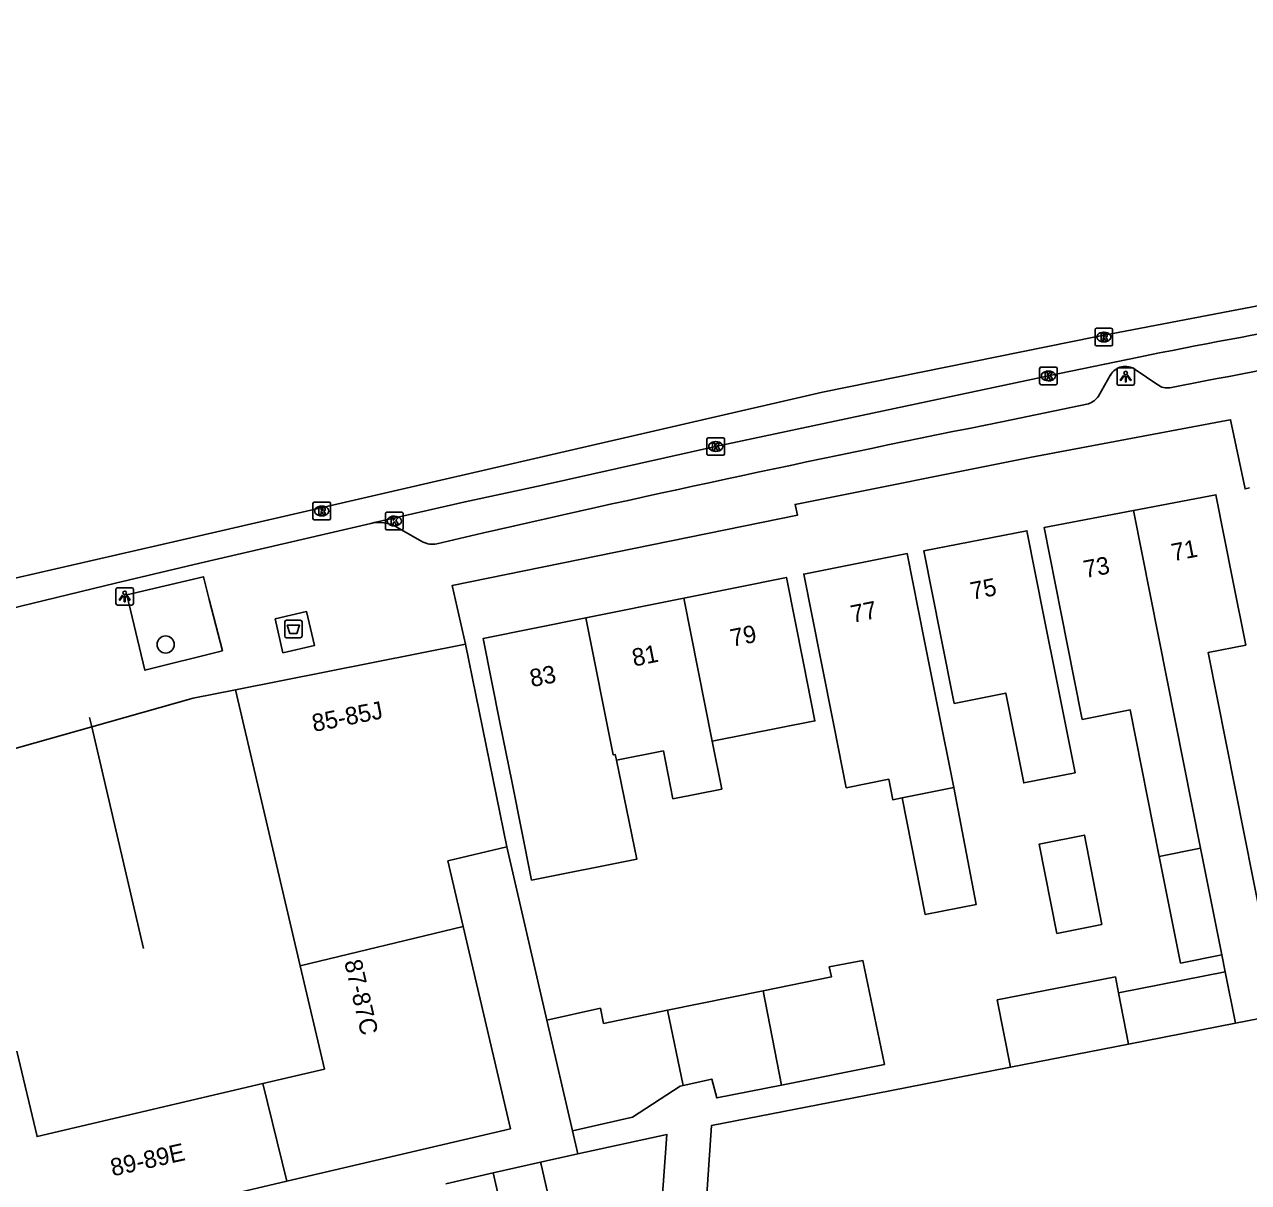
# Model space of a CAD drawing. Extents: x 159053 to 160041, y 380450 to 381422.
# Drawn here: x 159304.1 to 159374, y 381238.1 to 381304.3 of the extents above; entities that cross this region are included whole.
import ezdxf

# ---------------------------------------------------------------- set-up
doc = ezdxf.new("R2010")
doc.units = 0
for name, color, linetype in [('IMGEO_Afval_apart_plaats', 7, 'Continuous'), ('IMGEO_Boom', 7, 'Continuous'), ('IMGEO_Erf', 7, 'Continuous'), ('IMGEO_Kolk', 7, 'Continuous'), ('IMGEO_Lichtpunt', 7, 'Continuous'), ('IMGEO_Lijnafwatering', 7, 'Continuous'), ('IMGEO_Muur', 7, 'Continuous'), ('IMGEO_Pand', 7, 'Continuous'), ('IMGEO_Pand_nummerreeks', 7, 'Continuous'), ('IMGEO_Rijbaan_lokaal_gesloten', 7, 'Continuous'), ('IMGEO_Rijbaan_lokaal_open', 7, 'Continuous'), ('IMGEO_Rioolput', 7, 'Continuous'), ('IMGEO_Voetpad_gesloten', 7, 'Continuous'), ('IMGEO_Voetpad_open', 7, 'Continuous')]:
    doc.layers.add(name, color=color, linetype=linetype)

msp = doc.modelspace()

# ---------------------------------------------------------------- linework, layer by layer
at = {"layer": 'IMGEO_Afval_apart_plaats'}
for p, q in [((159318.948, 381269.333), (159318.948, 381270.133)), ((159318.948, 381270.133), (159318.948, 381269.333)), ((159319.048, 381270.233), (159319.838, 381270.233)), ((159319.838, 381270.233), (159319.048, 381270.233)), ((159319.938, 381270.133), (159319.938, 381269.333)), ((159319.938, 381269.333), (159319.938, 381270.133)), ((159319.838, 381269.233), (159319.048, 381269.233)), ((159319.048, 381269.233), (159319.838, 381269.233))]:
    msp.add_line(p, q, dxfattribs=at)
msp.add_lwpolyline([(159319.091, 381269.947), (159319.795, 381269.947), (159319.646, 381269.477), (159319.24, 381269.477), (159319.091, 381269.947)], dxfattribs=at)
for centre, start, end in [((159319.048, 381270.133), 90, 180), ((159319.048, 381270.133), 90, 180), ((159319.838, 381270.133), 0, 90), ((159319.838, 381270.133), 360, 90), ((159319.048, 381269.333), 180, 270), ((159319.048, 381269.333), 180, 270), ((159319.838, 381269.333), 270, 0), ((159319.838, 381269.333), 270, 0)]:
    msp.add_arc(centre, 0.1, start, end, dxfattribs=at)
at = {"layer": 'IMGEO_Boom'}
msp.add_circle((159312.144, 381268.844), 0.489, dxfattribs=at)
at = {"layer": 'IMGEO_Erf'}
for points in [[(159333.927, 381247.389), (159331.639, 381257.276)], [(159335.696, 381239.745), (159335.393, 381241.057)]]:
    msp.add_lwpolyline(points, dxfattribs=at)
at = {"layer": 'IMGEO_Kolk'}
for p, q in [((159362.156, 381284.687), (159363.008, 381284.687)), ((159362.081, 381283.761), (159362.081, 381284.613)), ((159362.569, 381284.467), (159362.594, 381284.467)), ((159363.082, 381284.613), (159363.082, 381283.761)), ((159363.008, 381283.687), (159362.156, 381283.687)), ((159362.592, 381283.907), (159362.567, 381283.907)), ((159343.074, 381279.728), (159343.074, 381280.58)), ((159343.149, 381280.654), (159344.001, 381280.654)), ((159344.075, 381280.58), (159344.075, 381279.728)), ((159343.585, 381279.874), (159343.56, 381279.874)), ((159343.562, 381280.434), (159343.587, 381280.434)), ((159344.001, 381279.654), (159343.149, 381279.654)), ((159324.709, 381275.471), (159324.709, 381276.323)), ((159324.784, 381276.397), (159325.636, 381276.397)), ((159325.71, 381276.323), (159325.71, 381275.471)), ((159325.22, 381275.617), (159325.195, 381275.617)), ((159325.197, 381276.177), (159325.222, 381276.177)), ((159325.636, 381275.397), (159324.784, 381275.397))]:
    msp.add_line(p, q, dxfattribs=at)
for points in [[(159362.156, 381284.687), (159363.008, 381284.687)], [(159362.081, 381283.761), (159362.081, 381284.613)], [(159362.402, 381284.387), (159362.525, 381284.387), (159362.525, 381284.236), (159362.655, 381284.387), (159362.819, 381284.387), (159362.673, 381284.236), (159362.826, 381283.987), (159362.674, 381283.987), (159362.589, 381284.151), (159362.525, 381284.084), (159362.525, 381283.987), (159362.402, 381283.987), (159362.402, 381284.387)], [(159363.082, 381284.613), (159363.082, 381283.761)], [(159363.008, 381283.687), (159362.156, 381283.687)], [(159343.074, 381279.728), (159343.074, 381280.58)], [(159343.149, 381280.654), (159344.001, 381280.654)], [(159344.075, 381280.58), (159344.075, 381279.728)], [(159343.395, 381280.354), (159343.518, 381280.354), (159343.518, 381280.203), (159343.648, 381280.354), (159343.812, 381280.354), (159343.666, 381280.203), (159343.819, 381279.954), (159343.667, 381279.954), (159343.582, 381280.118), (159343.518, 381280.051), (159343.518, 381279.954), (159343.395, 381279.954), (159343.395, 381280.354)], [(159344.001, 381279.654), (159343.149, 381279.654)], [(159324.709, 381275.471), (159324.709, 381276.323)], [(159324.784, 381276.397), (159325.636, 381276.397)], [(159325.71, 381276.323), (159325.71, 381275.471)], [(159325.03, 381276.097), (159325.153, 381276.097), (159325.153, 381275.946), (159325.283, 381276.097), (159325.447, 381276.097), (159325.301, 381275.946), (159325.454, 381275.697), (159325.302, 381275.697), (159325.217, 381275.861), (159325.153, 381275.794), (159325.153, 381275.697), (159325.03, 381275.697), (159325.03, 381276.097)], [(159325.636, 381275.397), (159324.784, 381275.397)]]:
    msp.add_lwpolyline(points, dxfattribs=at)
for centre, start, end in [((159362.158, 381284.611), 91.55205, 178.44795), ((159362.158, 381284.611), 91.55205, 178.44795), ((159363.006, 381284.611), 1.55205, 88.44795), ((159363.006, 381284.611), 1.55205, 88.44795), ((159362.158, 381283.763), 181.55205, 268.44795), ((159362.158, 381283.763), 181.55205, 268.44795), ((159363.006, 381283.763), 271.55205, 358.44795), ((159363.006, 381283.763), 271.55205, 358.44795), ((159343.151, 381280.578), 91.55205, 178.44795), ((159343.151, 381280.578), 91.55205, 178.44795), ((159343.999, 381280.578), 1.55205, 88.44795), ((159343.999, 381280.578), 1.55205, 88.44795), ((159343.151, 381279.73), 181.55205, 268.44795), ((159343.151, 381279.73), 181.55205, 268.44795), ((159343.999, 381279.73), 271.55205, 358.44795), ((159343.999, 381279.73), 271.55205, 358.44795), ((159324.786, 381276.321), 91.55205, 178.44795), ((159324.786, 381276.321), 91.55205, 178.44795), ((159325.634, 381276.321), 1.55205, 88.44795), ((159325.634, 381276.321), 1.55205, 88.44795), ((159324.786, 381275.473), 181.55205, 268.44795), ((159324.786, 381275.473), 181.55205, 268.44795), ((159325.634, 381275.473), 271.55205, 358.44795), ((159325.634, 381275.473), 271.55205, 358.44795)]:
    msp.add_arc(centre, 0.0765, start, end, dxfattribs=at)
for centre, major_axis, ratio, start_param, end_param in [((159362.568, 381284.187), (-0.387, 0.002), 0.722429, 4.712389, 7.853982), ((159362.593, 381284.187), (-0.39, 0.002), 0.717154, 1.570796, 4.712389), ((159343.561, 381280.154), (-0.387, 0.002), 0.722429, 4.712389, 7.853982), ((159343.586, 381280.154), (-0.39, 0.002), 0.717154, 1.570796, 4.712389), ((159325.196, 381275.897), (-0.387, 0.002), 0.722429, 4.712389, 7.853982), ((159325.221, 381275.897), (-0.39, 0.002), 0.717154, 1.570796, 4.712389)]:
    msp.add_ellipse(centre, major_axis=major_axis, ratio=ratio, start_param=start_param, end_param=end_param, dxfattribs=at)
at = {"layer": 'IMGEO_Lichtpunt'}
for p, q in [((159366.5, 381284.554), (159366.5, 381283.747)), ((159366.5, 381284.554), (159366.5, 381283.747)), ((159367.402, 381284.649), (159366.594, 381284.649)), ((159367.402, 381284.649), (159366.594, 381284.649)), ((159367.496, 381283.747), (159367.496, 381284.554)), ((159367.496, 381283.747), (159367.496, 381284.554)), ((159366.594, 381283.653), (159367.402, 381283.653)), ((159366.594, 381283.653), (159367.402, 381283.653)), ((159310.207, 381272.091), (159309.399, 381272.091)), ((159310.207, 381272.091), (159309.399, 381272.091)), ((159309.305, 381271.996), (159309.305, 381271.189)), ((159309.305, 381271.996), (159309.305, 381271.189)), ((159310.301, 381271.189), (159310.301, 381271.996)), ((159310.301, 381271.189), (159310.301, 381271.996)), ((159309.399, 381271.095), (159310.207, 381271.095)), ((159309.399, 381271.095), (159310.207, 381271.095))]:
    msp.add_line(p, q, dxfattribs=at)
for points in [[(159366.874, 381284.218), (159366.913, 381284.19), (159366.725, 381283.928), (159366.687, 381283.955), (159366.874, 381284.218)], [(159366.976, 381284.17), (159367.023, 381284.17), (159367.023, 381283.848), (159366.976, 381283.848), (159366.976, 381284.17)], [(159367.086, 381284.19), (159367.124, 381284.217), (159367.311, 381283.955), (159367.272, 381283.927), (159367.086, 381284.19)], [(159309.679, 381271.66), (159309.718, 381271.632), (159309.53, 381271.37), (159309.492, 381271.397), (159309.679, 381271.66)], [(159309.781, 381271.612), (159309.828, 381271.612), (159309.828, 381271.29), (159309.781, 381271.29), (159309.781, 381271.612)], [(159309.891, 381271.632), (159309.929, 381271.659), (159310.116, 381271.397), (159310.077, 381271.369), (159309.891, 381271.632)]]:
    msp.add_lwpolyline(points, dxfattribs=at)
for centre in [(159366.999, 381284.352), (159309.804, 381271.794)]:
    msp.add_circle(centre, 0.0994, dxfattribs=at)
for centre, start, end in [((159366.594, 381284.554), 90, 180), ((159366.594, 381284.554), 90, 180), ((159367.402, 381284.554), 0, 90), ((159367.402, 381284.554), 0, 90), ((159366.594, 381283.747), 180, 270), ((159366.594, 381283.747), 180, 270), ((159367.402, 381283.747), 270, 0), ((159367.402, 381283.747), 270, 360), ((159309.399, 381271.996), 90, 180), ((159309.399, 381271.996), 90, 180), ((159310.207, 381271.996), 0, 90), ((159310.207, 381271.996), 0, 90), ((159309.399, 381271.189), 180, 270), ((159309.399, 381271.189), 180, 270), ((159310.207, 381271.189), 270, 0), ((159310.207, 381271.189), 270, 360)]:
    msp.add_arc(centre, 0.0946, start, end, dxfattribs=at)
at = {"layer": 'IMGEO_Lijnafwatering'}
msp.add_lwpolyline([(159310.887, 381251.483), (159307.925, 381264.149), (159307.801, 381264.679)], dxfattribs=at)
at = {"layer": 'IMGEO_Muur'}
for points in [[(159333.927, 381247.389), (159331.639, 381257.276)], [(159335.696, 381239.745), (159335.393, 381241.057)]]:
    msp.add_lwpolyline(points, dxfattribs=at)
at = {"layer": 'IMGEO_Pand'}
for points in [[(159377.823, 381252.401), (159377.639, 381253.422), (159374.787, 381252.855), (159371.7, 381268.379), (159373.857, 381268.808), (159373.123, 381272.499), (159372.148, 381277.402), (159367.434, 381276.5)], [(159368.917, 381256.741), (159367.253, 381265.105), (159364.512, 381264.56), (159364.055, 381266.859), (159363.308, 381270.619), (159362.333, 381275.523), (159367.434, 381276.5)], [(159367.434, 381276.5), (159371.276, 381257.21)], [(159364.102, 381261.517), (159361.169, 381260.934), (159360.148, 381266.065), (159357.199, 381265.479), (159356.44, 381269.294), (159355.465, 381274.198), (159361.353, 381275.344), (159362.328, 381270.44), (159363.082, 381266.648), (159364.102, 381261.517)], [(159354.217, 381260.083), (159353.691, 381259.978), (159353.459, 381261.145), (159351.028, 381260.662), (159350.336, 381264.145), (159349.578, 381267.961), (159348.603, 381272.865), (159354.516, 381274.04), (159355.491, 381269.137), (159356.25, 381265.321), (159357.175, 381260.671)], [(159341.749, 381271.499), (159347.608, 381272.677), (159348.583, 381267.773), (159349.237, 381264.481), (159343.376, 381263.316)], [(159336.159, 381270.375), (159341.749, 381271.499)], [(159343.376, 381263.316), (159341.749, 381271.499)], [(159337.903, 381262.228), (159339.06, 381256.577), (159333.051, 381255.382), (159331.915, 381261.038), (159331.262, 381264.29), (159330.287, 381269.194), (159336.159, 381270.375)], [(159336.159, 381270.375), (159337.719, 381262.533), (159337.836, 381262.556), (159337.903, 381262.228)], [(159316.137, 381266.263), (159329.274, 381268.861)], [(159329.274, 381268.861), (159331.639, 381257.276)], [(159316.137, 381266.263), (159319.836, 381250.492)], [(159343.376, 381263.316), (159343.919, 381260.585), (159341.131, 381260.031), (159340.588, 381262.762), (159337.903, 381262.228)], [(159357.175, 381260.671), (159354.217, 381260.083)], [(159354.217, 381260.083), (159355.543, 381253.416), (159358.459, 381253.996), (159357.175, 381260.671)], [(159365.638, 381252.845), (159364.642, 381257.955), (159362.056, 381257.44), (159363.07, 381252.335), (159365.638, 381252.845)], [(159331.639, 381257.276), (159328.274, 381256.478), (159329.145, 381252.739)], [(159371.276, 381257.21), (159368.917, 381256.741)], [(159368.917, 381256.741), (159370.131, 381250.645), (159372.49, 381251.115)], [(159372.49, 381251.115), (159371.276, 381257.21)], [(159329.145, 381252.739), (159331.839, 381241.179), (159319.072, 381238.181)], [(159329.145, 381252.739), (159319.836, 381250.492)], [(159372.49, 381251.115), (159372.684, 381250.141)], [(159319.836, 381250.492), (159321.22, 381244.59), (159317.704, 381243.763)], [(159346.277, 381249.064), (159350.193, 381249.867), (159350.061, 381250.424), (159351.986, 381250.788), (159353.208, 381244.85), (159347.329, 381243.674)], [(159366.586, 381248.951), (159366.409, 381249.856), (159359.659, 381248.537), (159360.41, 381244.692)], [(159372.684, 381250.141), (159366.586, 381248.951)], [(159373.269, 381247.204), (159372.684, 381250.141)], [(159340.827, 381247.946), (159346.277, 381249.064)], [(159347.329, 381243.674), (159346.277, 381249.064)], [(159366.586, 381248.951), (159367.16, 381246.011)], [(159333.927, 381247.389), (159336.99, 381248.068), (159337.17, 381247.196), (159340.827, 381247.946)], [(159340.827, 381247.946), (159341.708, 381243.644)], [(159378.574, 381248.24), (159373.269, 381247.204)], [(159335.393, 381241.057), (159333.927, 381247.389)], [(159367.16, 381246.011), (159373.269, 381247.204)], [(159317.704, 381243.763), (159304.801, 381240.729), (159303.648, 381245.607)], [(159360.41, 381244.692), (159367.16, 381246.011)], [(159360.41, 381244.692), (159353.523, 381243.347), (159344.026, 381241.492), (159343.33, 381241.356), (159342.009, 381221.978)], [(159319.072, 381238.181), (159317.704, 381243.763)], [(159341.708, 381243.644), (159341.546, 381243.608), (159338.809, 381241.836), (159335.393, 381241.057)], [(159347.329, 381243.674), (159343.64, 381242.936), (159343.356, 381244.003), (159341.708, 381243.644)], [(159319.072, 381238.181), (159296.805, 381232.95), (159294.359, 381243.365)], [(159330.855, 381238.656), (159333.558, 381239.278)], [(159333.558, 381239.278), (159333.591, 381239.134), (159334.803, 381233.87), (159332.1, 381233.248)], [(159328.152, 381238.034), (159330.855, 381238.656)], [(159332.1, 381233.248), (159330.855, 381238.656)]]:
    msp.add_lwpolyline(points, dxfattribs=at)
at = {"layer": 'IMGEO_Rijbaan_lokaal_gesloten'}
for points in [[(159240.511, 381248.03), (159239.894, 381249.365), (159249.857, 381253.978), (159259.538, 381258.444), (159265.788, 381261.312), (159272.321, 381263.757), (159279.511, 381266.107), (159286.044, 381267.988), (159291.683, 381269.587), (159298.874, 381271.561), (159312.832, 381274.758), (159333.98, 381279.647), (159349.677, 381283.267), (159365.28, 381286.417), (159378.533, 381288.955), (159392.632, 381291.353), (159430.464, 381297.936), (159461.669, 381303.342), (159467.508, 381304.266)], [(159324.077, 381275.807), (159329.257, 381276.996), (159333.592, 381277.92), (159343.57, 381280.155), (159352.526, 381282.053), (159362.578, 381284.188)], [(159324.077, 381275.807), (159323.869, 381275.756), (159314.091, 381273.487), (159309.275, 381272.339), (159301.823, 381270.543)]]:
    msp.add_lwpolyline(points, dxfattribs=at)
msp.add_arc((159448.885, 380882.783), 410.578, 99.19224, 102.13455, dxfattribs=at)
at = {"layer": 'IMGEO_Rijbaan_lokaal_open'}
for points in [[(159335.696, 381239.745), (159340.789, 381240.858), (159339.422, 381222.167)], [(159333.558, 381239.278), (159335.696, 381239.745)]]:
    msp.add_lwpolyline(points, dxfattribs=at)
at = {"layer": 'IMGEO_Rioolput'}
for p, q in [((159365.249, 381285.982), (159365.249, 381286.834)), ((159365.324, 381286.908), (159366.176, 381286.908)), ((159366.25, 381286.834), (159366.25, 381285.982)), ((159365.76, 381286.128), (159365.735, 381286.128)), ((159365.737, 381286.688), (159365.762, 381286.688)), ((159366.176, 381285.908), (159365.324, 381285.908)), ((159320.638, 381276.973), (159321.49, 381276.973)), ((159320.563, 381276.047), (159320.563, 381276.899)), ((159321.051, 381276.753), (159321.076, 381276.753)), ((159321.564, 381276.899), (159321.564, 381276.047)), ((159321.49, 381275.973), (159320.638, 381275.973)), ((159321.074, 381276.193), (159321.049, 381276.193))]:
    msp.add_line(p, q, dxfattribs=at)
for points in [[(159365.249, 381285.982), (159365.249, 381286.834)], [(159365.324, 381286.908), (159366.176, 381286.908)], [(159366.25, 381286.834), (159366.25, 381285.982)], [(159365.838, 381286.606), (159365.586, 381286.608), (159365.586, 381286.208)], [(159365.586, 381286.208), (159365.71, 381286.208), (159365.71, 381286.37), (159365.721, 381286.37)], [(159365.764, 381286.527), (159365.71, 381286.527), (159365.71, 381286.446)], [(159365.71, 381286.446), (159365.762, 381286.446)], [(159365.768, 381286.341), (159365.839, 381286.208), (159365.979, 381286.208), (159365.914, 381286.334)], [(159366.176, 381285.908), (159365.324, 381285.908)], [(159320.638, 381276.973), (159321.49, 381276.973)], [(159320.563, 381276.047), (159320.563, 381276.899)], [(159321.152, 381276.671), (159320.9, 381276.673), (159320.9, 381276.273)], [(159320.9, 381276.273), (159321.024, 381276.273), (159321.024, 381276.435), (159321.035, 381276.435)], [(159321.078, 381276.592), (159321.024, 381276.592), (159321.024, 381276.511)], [(159321.024, 381276.511), (159321.076, 381276.511)], [(159321.082, 381276.406), (159321.153, 381276.273), (159321.293, 381276.273), (159321.228, 381276.399)], [(159321.564, 381276.899), (159321.564, 381276.047)], [(159321.49, 381275.973), (159320.638, 381275.973)]]:
    msp.add_lwpolyline(points, dxfattribs=at)
for centre, radius, start, end in [((159365.326, 381286.832), 0.0765, 91.55205, 178.44795), ((159365.326, 381286.832), 0.0765, 91.55205, 178.44795), ((159366.174, 381286.832), 0.0765, 1.55205, 88.44795), ((159366.174, 381286.832), 0.0765, 1.55205, 88.44795), ((159365.72, 381286.317), 0.0533, 26.02933, 88.69889), ((159365.746, 381286.635), 0.19, 274.7715, 282.96867), ((159365.77, 381286.431), 0.0964, 77.00612, 93.18647), ((159365.784, 381286.488), 0.0378, 276.66336, 79.67722), ((159365.837, 381286.496), 0.109, 350.36119, 89.41601), ((159365.835, 381286.496), 0.112, 277.58423, 350.98172), ((159365.819, 381286.281), 0.108, 29.51342, 73.79051), ((159365.326, 381285.984), 0.0765, 181.55205, 268.44795), ((159365.326, 381285.984), 0.0765, 181.55205, 268.44795), ((159366.174, 381285.984), 0.0765, 271.55205, 358.44795), ((159366.174, 381285.984), 0.0765, 271.55205, 358.44795), ((159320.64, 381276.897), 0.0765, 91.55205, 178.44795), ((159320.64, 381276.897), 0.0765, 91.55205, 178.44795), ((159321.488, 381276.897), 0.0765, 1.55205, 88.44795), ((159321.488, 381276.897), 0.0765, 1.55205, 88.44795), ((159321.034, 381276.382), 0.0533, 26.02933, 88.69889), ((159321.06, 381276.7), 0.19, 274.7715, 282.96867), ((159321.084, 381276.496), 0.0964, 77.00612, 93.18647), ((159321.098, 381276.553), 0.0378, 276.66336, 79.67722), ((159321.151, 381276.561), 0.109, 350.36119, 89.41601), ((159321.149, 381276.561), 0.112, 277.58423, 350.98172), ((159321.133, 381276.346), 0.108, 29.51342, 73.79051), ((159320.64, 381276.049), 0.0765, 181.55205, 268.44795), ((159320.64, 381276.049), 0.0765, 181.55205, 268.44795), ((159321.488, 381276.049), 0.0765, 271.55205, 358.44795), ((159321.488, 381276.049), 0.0765, 271.55205, 358.44795)]:
    msp.add_arc(centre, radius, start, end, dxfattribs=at)
for centre, major_axis, ratio, start_param, end_param in [((159365.736, 381286.408), (-0.387, 0.002), 0.722429, 4.712389, 7.853982), ((159365.761, 381286.408), (-0.39, 0.002), 0.717154, 1.570796, 4.712389), ((159321.05, 381276.473), (-0.387, 0.002), 0.722429, 4.712389, 7.853982), ((159321.075, 381276.473), (-0.39, 0.002), 0.717154, 1.570796, 4.712389)]:
    msp.add_ellipse(centre, major_axis=major_axis, ratio=ratio, start_param=start_param, end_param=end_param, dxfattribs=at)
at = {"layer": 'IMGEO_Voetpad_gesloten'}
msp.add_lwpolyline([(159318.396, 381270.307), (159320.202, 381270.726), (159320.65, 381268.793), (159318.845, 381268.374), (159318.396, 381270.307)], dxfattribs=at)
at = {"layer": 'IMGEO_Voetpad_open'}
for points in [[(159366.132, 381284.241), (159365.448, 381283.033)], [(159368.829, 381283.683), (159367.539, 381284.555)], [(159364.869, 381282.594), (159359.911, 381281.567)], [(159329.274, 381268.861), (159328.524, 381272.219), (159348.239, 381276.226), (159348.106, 381276.85), (159361.621, 381279.542), (159372.748, 381281.64), (159372.989, 381281.685), (159373.821, 381277.736), (159374.075, 381277.79)], [(159326.829, 381274.707), (159325.457, 381275.493)], [(159330.237, 381275.212), (159327.635, 381274.593)], [(159315.389, 381268.488), (159310.96, 381267.369), (159309.931, 381271.687), (159314.303, 381272.717), (159314.636, 381271.42), (159315.389, 381268.488)], [(159299.807, 381261.863), (159307.925, 381264.149), (159313.719, 381265.781), (159316.137, 381266.263)]]:
    msp.add_lwpolyline(points, dxfattribs=at)
for centre, radius, start, end in [((159523.613, 380495.628), 802.81, 99.492613, 101.066417), ((159366.976, 381283.767), 0.968, 54.46206, 150.69902), ((159369.384, 381284.438), 0.938, 233.66882, 278.06254), ((159364.409, 381283.802), 1.293, 290.84748, 323.49161), ((159592.134, 380124.771), 1179.875, 101.351044, 102.824756), ((159324.313, 381273.654), 2.166, 58.10895, 96.2538), ((159327.399, 381275.83), 1.259, 243.08926, 280.80981)]:
    msp.add_arc(centre, radius, start, end, dxfattribs=at)

# ---------------------------------------------------------------- texts
at = {"layer": 'IMGEO_Pand_nummerreeks'}
for s, rotation, p in [('71', 10.84036, (159369.707, 381273.594)), ('73', 10.84036, (159364.689, 381272.634)), ('75', 11.01225, (159358.225, 381271.393)), ('77', 11.24143, (159351.389, 381270.074)), ('79', 11.36972, (159344.515, 381268.71)), ('81', 11.36972, (159338.902, 381267.581)), ('83', 11.36972, (159333.06, 381266.406)), ('85-85J', 11.12218, (159320.61, 381263.847)), ('87-87C', 282.99063, (159322.343, 381250.725)), ('89-89E', 12.60403, (159309.116, 381238.455))]:
    msp.add_text(s, height=1, rotation=rotation, dxfattribs=at).set_placement(p)

doc.saveas('drawing.dxf')
